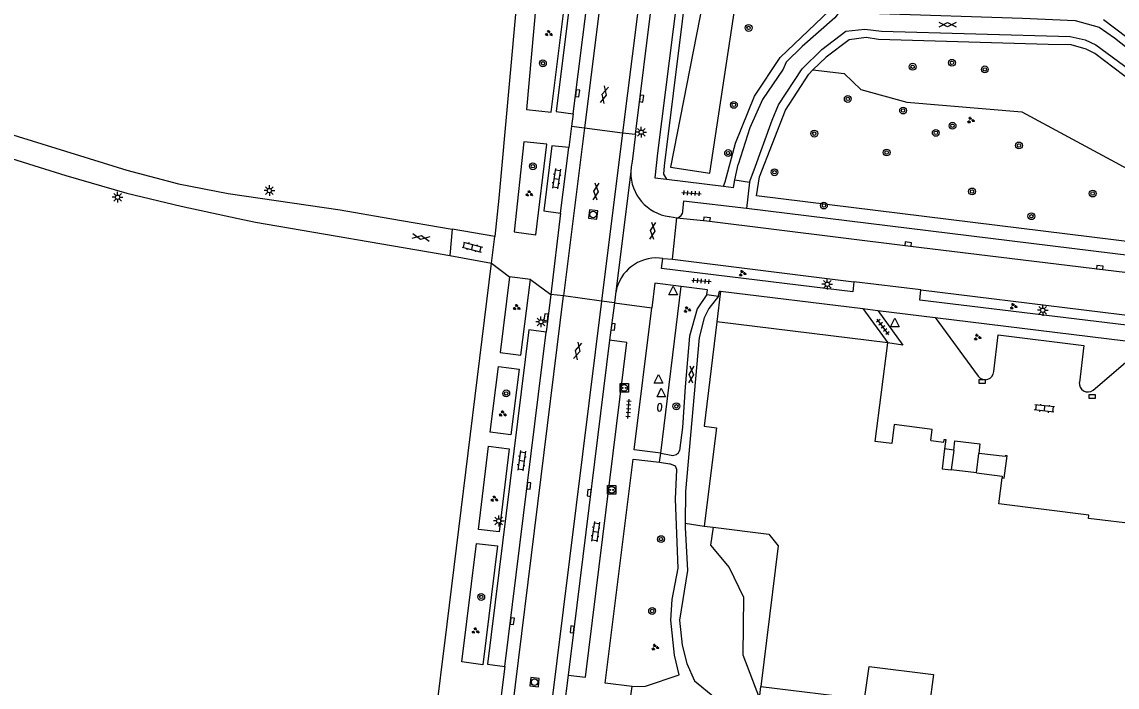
# Model space of a CAD drawing. Extents: x 131000 to 133014, y 396499 to 399001.
# Drawn here: x 131235.1 to 131362.8, y 396945.3 to 397023 of the extents above; entities that cross this region are included whole.
import ezdxf

# ---------------------------------------------------------------- set-up
doc = ezdxf.new("R2010")
doc.units = 0
for name, color, linetype in [('gg-afsc-muur', 7, 'Continuous'), ('gg-bbg-hoofdgebouw', 7, 'Continuous'), ('gg-knt-trap', 7, 'Continuous'), ('gg-knt-verharding', 7, 'Continuous'), ('gg-knt-verharding nz', 7, 'Continuous'), ('gt-grn-groengrens', 7, 'Continuous'), ('gt-grn-weggrens', 7, 'Continuous'), ('gt-symb-boom', 7, 'Continuous'), ('gt-symb-brandkraan', 7, 'Continuous'), ('gt-symb-gesloten verharding', 7, 'Continuous'), ('gt-symb-groenvak', 7, 'Continuous'), ('gt-symb-klinker verharding', 7, 'Continuous'), ('gt-symb-kolk', 7, 'Continuous'), ('gt-symb-laadpunt elektrisch vervoer', 7, 'Continuous'), ('gt-symb-lichtmast', 7, 'Continuous'), ('gt-symb-rioolschacht', 7, 'Continuous'), ('gt-symb-tegel verharding', 7, 'Continuous'), ('gt-symb-waterafsluiter', 7, 'Continuous')]:
    doc.layers.add(name, color=color, linetype=linetype)

# ---------------------------------------------------------------- blocks, each defined once
blk = doc.blocks.new('gt0-BOOM')
at = {"layer": 'gt-symb-boom'}
for radius in [0.4, 0.2]:
    blk.add_circle((0, 0), radius, dxfattribs=at)
blk = doc.blocks.new('gt0-GRVAK')
at = {"layer": 'gt-symb-groenvak'}
for p, q in [((-0.11, 0.19), (-0.23, 0.24)), ((-0.18, 0.15), (0.09, 0.15)), ((-0.09, 0.21), (-0.16, 0.32)), ((-0.05, 0.21), (-0.05, 0.39)), ((0, 0.21), (0.06, 0.32)), ((0.02, 0.19), (0.13, 0.24)), ((0.26, -0.05), (0.2, 0.06)), ((0.3, -0.05), (0.3, 0.13)), ((0.35, -0.05), (0.41, 0.06)), ((-0.24, -0.23), (-0.36, -0.18)), ((-0.32, -0.26), (-0.05, -0.26)), ((-0.23, -0.21), (-0.29, -0.09)), ((-0.18, -0.2), (-0.18, -0.02)), ((-0.14, -0.21), (-0.07, -0.09)), ((-0.12, -0.23), (0, -0.18)), ((0.24, -0.07), (0.12, -0.02)), ((0.17, -0.11), (0.44, -0.11)), ((0.37, -0.07), (0.49, -0.02))]:
    blk.add_line(p, q, dxfattribs=at)
blk = doc.blocks.new('gt0-KOLK')
at = {"layer": 'gt-symb-kolk'}
blk.add_lwpolyline([(0, 0), (0.38, 0), (0.38, 0.4), (-0.38, 0.4), (-0.38, 0), (0, 0)], dxfattribs=at)
blk = doc.blocks.new('gt0-LMAST')
at = {"layer": 'gt-symb-lichtmast'}
for p, q in [((-0.18, 0.17), (-0.45, 0.44)), ((-0.01, 0.25), (-0.01, 0.62)), ((0.17, 0.17), (0.44, 0.44)), ((-0.26, 0), (-0.63, 0)), ((-0.18, -0.18), (-0.45, -0.45)), ((-0.01, -0.25), (-0.01, -0.63)), ((0.44, -0.45), (0.17, -0.18)), ((0.24, 0), (0.62, 0))]:
    blk.add_line(p, q, dxfattribs=at)
blk.add_circle((-0.01, 0), 0.25, dxfattribs=at)
blk = doc.blocks.new('gt0-TEG1')
at = {"layer": 'gt-symb-tegel verharding'}
for p, q in [((-1.12, 0), (1.12, 0)), ((-0.9, -0.25), (-0.9, 0.25)), ((-0.45, -0.25), (-0.45, 0.25)), ((0, -0.25), (0, 0.25)), ((0.45, -0.25), (0.45, 0.25)), ((0.9, -0.25), (0.9, 0.25))]:
    blk.add_line(p, q, dxfattribs=at)
blk = doc.blocks.new('gt0-GESVH1')
at = {"layer": 'gt-symb-gesloten verharding'}
for p, q in [((-0.99, -0.26), (0.01, 0.24)), ((0.01, -0.26), (-0.99, 0.24)), ((0.01, 0.24), (1.01, -0.26)), ((1.01, 0.24), (0.01, -0.26))]:
    blk.add_line(p, q, dxfattribs=at)
blk = doc.blocks.new('gt0-WAFSL')
at = {"layer": 'gt-symb-waterafsluiter'}
for p, q in [((-0.5, -0.33), (0, 0.67)), ((0, 0.67), (0.5, -0.33)), ((0.5, -0.33), (-0.5, -0.33))]:
    blk.add_line(p, q, dxfattribs=at)
blk = doc.blocks.new('gt0-KL1')
at = {"layer": 'gt-symb-klinker verharding'}
for p, q in [((-1.15, 0.3), (1.15, 0.3)), ((-1, -0.3), (-1, 0.3)), ((-0.5, 0.3), (-0.5, 0.45)), ((0, -0.3), (0, 0.3)), ((0.5, 0.3), (0.5, 0.45)), ((1, -0.3), (1, 0.3)), ((-1.15, -0.3), (1.15, -0.3)), ((-0.5, -0.45), (-0.5, -0.3)), ((0.5, -0.45), (0.5, -0.3))]:
    blk.add_line(p, q, dxfattribs=at)
blk = doc.blocks.new('gt0-LEV')
at = {"layer": 'gt-symb-laadpunt elektrisch vervoer'}
blk.add_lwpolyline([(-0.49, 0.5), (0.49, 0.5), (0.49, -0.5), (-0.49, -0.5)], close=True, dxfattribs=at)
for centre, radius in [((0, 0), 0.393), ((-0.19, 0), 0.0566), ((0.19, 0), 0.0566)]:
    blk.add_circle(centre, radius, dxfattribs=at)
blk = doc.blocks.new('gt0-BR')
at = {"layer": 'gt-symb-brandkraan'}
for centre, radius, start, end in [((-0.24, 0), 0.206, 107.5669, 252.4331), ((0.6, -2.66), 3, 106.892, 107.5669), ((0, -0.69), 0.938, 73.108, 106.892), ((-0.6, -2.66), 3, 72.4331, 73.108), ((0.24, 0), 0.206, 287.567, 72.4331), ((0.6, 2.66), 3, 252.4331, 253.108), ((0, 0.69), 0.938, 253.108, 286.8921), ((-0.6, 2.66), 3, 286.8921, 287.567)]:
    blk.add_arc(centre, radius, start, end, dxfattribs=at)
blk = doc.blocks.new('gt0-RS')
at = {"layer": 'gt-symb-rioolschacht'}
blk.add_lwpolyline([(-0.5, -0.5), (0.5, -0.5), (0.5, 0.5), (-0.5, 0.5)], close=True, dxfattribs=at)
blk.add_circle((0, 0), 0.375, dxfattribs=at)

msp = doc.modelspace()

# ---------------------------------------------------------------- linework, layer by layer
at = {"layer": 'gg-afsc-muur'}
msp.add_line((131343.75, 396972.96), (131342.68, 396973.1), dxfattribs=at)
msp.add_lwpolyline([(131349.38, 396969.72), (131349.63, 396969.69), (131349.96, 396972.29), (131349.74, 396972.31), (131349.73, 396972.21), (131346.67, 396972.59)], dxfattribs=at)
at = {"layer": 'gg-bbg-hoofdgebouw'}
for p, q in [((131336.06, 396985.49), (131316.13, 396987.93)), ((131346.4, 396970.3), (131343.46, 396970.67)), ((131314.62, 396964.09), (131315.7, 396963.96)), ((131321.24, 396945.37), (131333.34, 396943.88))]:
    msp.add_line(p, q, dxfattribs=at)
for points in [[(131316.13, 396987.93), (131314.64, 396975.78), (131316.08, 396975.55), (131314.62, 396964.09)], [(131341.07, 396974.09), (131341.24, 396975.39), (131336.81, 396975.94), (131336.52, 396973.73), (131334.58, 396973.98), (131336.06, 396985.49)], [(131372.55, 396978.86), (131372.11, 396975.17), (131377.81, 396974.42), (131376.77, 396965.87), (131369.1, 396966.79), (131369.3, 396968.27), (131365.91, 396968.73), (131365.31, 396964.28), (131359.46, 396964.98), (131359.51, 396965.39)], [(131341.07, 396974.09), (131342.57, 396973.9), (131342.61, 396974.22), (131342.81, 396974.2), (131342.68, 396973.1)], [(131342.68, 396973.1), (131342.4, 396970.8), (131343.46, 396970.67)], [(131346.4, 396970.3), (131349.4, 396969.93), (131349.38, 396969.72)], [(131359.51, 396965.39), (131349.01, 396966.68), (131349.38, 396969.72)], [(131315.7, 396963.96), (131322.19, 396963.17), (131323.28, 396961.78), (131321.24, 396945.37)], [(131333.34, 396943.88), (131333.89, 396947.72), (131341.37, 396946.77), (131340.89, 396942.96)]]:
    msp.add_lwpolyline(points, dxfattribs=at)
at = {"layer": 'gg-knt-trap'}
for p, q in [((131343.75, 396972.96), (131343.46, 396970.67)), ((131346.4, 396970.3), (131346.67, 396972.59))]:
    msp.add_line(p, q, dxfattribs=at)
msp.add_lwpolyline([(131343.75, 396972.96), (131343.89, 396974.07), (131346.79, 396973.69), (131346.67, 396972.59)], dxfattribs=at)
at = {"layer": 'gg-knt-verharding'}
for p, q in [((131299.38, 397012.24), (131303.25, 397043.22)), ((131306.62, 397009.83), (131310.52, 397041.16)), ((131313.26, 397040.19), (131309.21, 397007.65)), ((131299.38, 397012.24), (131299.17, 397010.77)), ((131320.48, 397005.68), (131322.56, 397011.47)), ((131299.17, 397010.77), (131298.86, 397008.3)), ((131299.17, 397010.77), (131300.68, 397010.58)), ((131300.68, 397010.58), (131305.12, 397010.02)), ((131305.12, 397010.02), (131306.62, 397009.83)), ((131319.98, 397010.57), (131318.61, 397006.3)), ((131297.9, 397000.63), (131298.86, 397008.3)), ((131318.2, 397004.5), (131318.61, 397006.3)), ((131319.94, 397004.25), (131320.48, 397005.68)), ((131310.25, 397004.6), (131316.91, 397003.76)), ((131318.2, 397004.5), (131319.94, 397004.25)), ((131319.94, 397004.25), (131319.58, 397001.16)), ((131278, 397000), (131285.26, 396998.76)), ((131297.9, 397000.63), (131296.74, 396991.15)), ((131310.58, 397000.23), (131311.46, 397000.07)), ((131310.95, 396995.26), (131311.46, 397000.07)), ((131285.26, 396998.76), (131284.97, 396995.67)), ((131290.22, 396997.92), (131285.26, 396998.76)), ((131289.85, 396994.78), (131290.22, 396997.92)), ((131284.97, 396995.67), (131289.85, 396994.78)), ((131309.8, 396995.33), (131309.42, 396995.39)), ((131309.8, 396995.33), (131310.95, 396995.26)), ((131310.95, 396995.26), (131332.09, 396992.61)), ((131294.37, 396992.9), (131291.92, 396993.18)), ((131293.26, 396984.05), (131294.37, 396992.9)), ((131339.9, 396991.68), (131332.09, 396992.61)), ((131296.74, 396991.15), (131296.21, 396986.75)), ((131298.23, 396990.96), (131296.74, 396991.15)), ((131302.66, 396990.37), (131298.23, 396990.96)), ((131304.35, 396991.5), (131304.18, 396990.17)), ((131314.94, 396991.15), (131313.84, 396989.46)), ((131314.94, 396991.15), (131316.3, 396990.95)), ((131316.3, 396990.95), (131315.17, 396989.48)), ((131316.55, 396991.52), (131333.13, 396989.49)), ((131339.9, 396991.68), (131365.26, 396988.55)), ((131304.18, 396990.17), (131302.66, 396990.37)), ((131304.18, 396990.17), (131303.61, 396985.79)), ((131333.13, 396989.49), (131336.06, 396985.49)), ((131333.13, 396989.49), (131334.88, 396989.27)), ((131334.88, 396989.27), (131341.56, 396988.46)), ((131341.56, 396988.46), (131346.6, 396981.6)), ((131341.56, 396988.46), (131366.35, 396985.42)), ((131291.41, 396947.71), (131296.21, 396986.75)), ((131360, 396979.98), (131366.35, 396985.42)), ((131309.44, 396971.55), (131309.58, 396972.62)), ((131309.58, 396972.62), (131310.79, 396972.38)), ((131309.44, 396971.55), (131310.63, 396971.38)), ((131291.41, 396947.71), (131290.9, 396943.71)), ((131298.77, 396946.68), (131298.29, 396942.73)), ((131306.01, 396943.75), (131306.24, 396945.37))]:
    msp.add_line(p, q, dxfattribs=at)
for points in [[(131297.91, 397083.47), (131295.93, 397060.83), (131293.95, 397038.48), (131290.71, 397002.36), (131290.22, 396997.92)], [(131303.25, 397043.22), (131301.23, 397043.45), (131297.36, 397012.49), (131299.38, 397012.24)], [(131163.69, 397036.45), (131166.83, 397033.44), (131169.01, 397032), (131175.39, 397028.88), (131180.31, 397027.1), (131184.51, 397025.91), (131192.34, 397024.12), (131196.12, 397022.93), (131206, 397019.01), (131223.57, 397013), (131247.3, 397005.64), (131253.35, 397004.07), (131259.13, 397002.91), (131272.19, 397001), (131278, 397000)], [(131138.39, 397026.06), (131143.5, 397024.95), (131147.91, 397024.64), (131150.75, 397024.81), (131153.7, 397025.16), (131156.3, 397025.69), (131165.81, 397028.13), (131168.61, 397028.57), (131169.98, 397028.3), (131171.23, 397027.94), (131176.88, 397025.42), (131181.34, 397023.99), (131193.69, 397021.02), (131202.04, 397017.72), (131223.14, 397010.34), (131240.21, 397005.04), (131247.32, 397002.96), (131253.64, 397001.44), (131260.28, 397000)], [(131293.93, 397012.73), (131296.78, 397012.42), (131298.73, 397028.03), (131295.31, 397028.37), (131293.93, 397012.73)], [(131330.7, 397026.09), (131330.8, 397025.18), (131330.55, 397024.29), (131329.88, 397023.41), (131326.05, 397020.1), (131324.2, 397018.27), (131323.85, 397017.44), (131321.43, 397013.91), (131319.98, 397010.57)], [(131335.08, 397023.93), (131351.78, 397023.39), (131357.91, 397023.1), (131360.69, 397022.33), (131362.51, 397021.09), (131367.11, 397017.45), (131373.81, 397013.42), (131386.05, 397007.25), (131394.54, 397003.14), (131395.51, 397002.81)], [(131322.56, 397011.47), (131323.3, 397013.29), (131326.05, 397017.48), (131328.35, 397019.73), (131331.15, 397021.89), (131333.37, 397022.12), (131335.3, 397021.89), (131357.31, 397021.24), (131359.08, 397020.85), (131360.3, 397020.28), (131367.51, 397014.99), (131371.97, 397012.2), (131384.89, 397005.94), (131395.31, 397001.02)], [(131292.49, 396998.44), (131295.02, 396998.11), (131296.3, 397008.69), (131293.62, 397008.96), (131292.49, 396998.44)], [(131306.62, 397009.83), (131306.23, 397006.65), (131306.12, 397006.05), (131306.08, 397005.45)], [(131298.86, 397008.3), (131296.88, 397008.48), (131295.94, 397000.91), (131297.9, 397000.63)], [(131309.21, 397007.65), (131308.87, 397004.77), (131310.25, 397004.6)], [(131316.91, 397003.76), (131318.07, 397003.61), (131318.2, 397004.5)], [(131319.58, 397001.16), (131312.23, 397002.03), (131312.07, 397000.53)], [(131371.58, 396993.29), (131371.76, 396994.74), (131319.58, 397001.16)], [(131260.28, 397000), (131262.31, 396999.56), (131284.97, 396995.67)], [(131311.46, 397000.07), (131314.94, 396999.72), (131338.4, 396996.82), (131372, 396992.71)], [(131280.12, 396915.99), (131284.67, 396952.65), (131289.85, 396994.78)], [(131332.09, 396992.61), (131331.96, 396991.44), (131309.67, 396994.18), (131309.8, 396995.33)], [(131291.92, 396993.18), (131290.85, 396984.35), (131293.26, 396984.05)], [(131311.94, 396992.07), (131308.87, 396992.44), (131308.53, 396989.59)], [(131314.94, 396991.15), (131315.04, 396991.69), (131311.94, 396992.07)], [(131316.3, 396990.95), (131316.42, 396991.53), (131316.55, 396991.52)], [(131365.26, 396988.55), (131365.18, 396987.39), (131339.79, 396990.48), (131339.9, 396991.68)], [(131309.58, 396972.62), (131306.48, 396972.99), (131308.53, 396989.59)], [(131313.84, 396989.46), (131312.94, 396986.27), (131312.41, 396980.35), (131312.1, 396975.6), (131311.78, 396972.94)], [(131315.17, 396989.48), (131314.65, 396988.4), (131314.05, 396986.13), (131312.48, 396968.13), (131312.42, 396964.44)], [(131334.88, 396989.27), (131337.82, 396985.21), (131336.06, 396985.49)], [(131296.21, 396986.75), (131294.21, 396986.99), (131289.37, 396947.99), (131291.41, 396947.71)], [(131298.77, 396946.68), (131300.81, 396946.47), (131305.62, 396985.53), (131303.61, 396985.79)], [(131303.61, 396985.79), (131299.44, 396952.02), (131298.77, 396946.68)], [(131348.41, 396982.14), (131348.92, 396986.42), (131358.93, 396985.17), (131358.39, 396980.88)], [(131290.66, 396982.72), (131293.06, 396982.4), (131292.11, 396974.77), (131289.7, 396975.08), (131290.66, 396982.72)], [(131289.5, 396973.43), (131291.91, 396973.13), (131290.73, 396963.42), (131288.31, 396963.72), (131289.5, 396973.43)], [(131306.24, 396945.37), (131303.11, 396945.76), (131306.35, 396971.91), (131309.44, 396971.55)], [(131311.74, 396946.73), (131311.17, 396949.04), (131310.77, 396953.13), (131310.92, 396955.54), (131311.59, 396959.19), (131311.3, 396967.25), (131311.44, 396970.69), (131311.29, 396971.08), (131310.63, 396971.38)], [(131312.42, 396964.44), (131312.41, 396963.95), (131312.69, 396958.92), (131311.75, 396953.11), (131312.09, 396950.2), (131312.6, 396948.05), (131313.52, 396946.04), (131315.9, 396944.08), (131318.28, 396941.36), (131320.48, 396938.46)], [(131288.08, 396962.05), (131290.52, 396961.79), (131288.82, 396947.91), (131286.38, 396948.24), (131288.08, 396962.05)], [(131306.24, 396945.37), (131307.78, 396945.4), (131311.74, 396946.73)]]:
    msp.add_lwpolyline(points, dxfattribs=at)
for centre, radius, start, end in [((131311.3, 397005.41), 5.23, 179.5612, 262.0255), ((131311.35, 397000.85), 0.78, 277.9945, 336.1383), ((131309.09, 396990.58), 4.82, 86.0059, 169.0526), ((131347.41, 396982.2), 1.01, 217.1378, 356.4293), ((131359.37, 396980.75), 0.993, 172.6685, 308.9142), ((131310.97, 396973.21), 0.854, 258.0297, 341.46)]:
    msp.add_arc(centre, radius, start, end, dxfattribs=at)
at = {"layer": 'gg-knt-verharding nz'}
for p, q in [((131300.68, 397010.58), (131298.23, 396990.96)), ((131305.12, 397010.02), (131302.66, 396990.37)), ((131306.08, 397005.45), (131304.35, 396991.5)), ((131288.85, 396915.09), (131298.23, 396990.96)), ((131302.66, 396990.37), (131293.26, 396914.58))]:
    msp.add_line(p, q, dxfattribs=at)
for points in [[(131490.27, 397037.49), (131439.13, 397043.78), (131382.95, 397050.93), (131365.65, 397053.19), (131350.86, 397055.55), (131337.21, 397057.97), (131333.66, 397058.7), (131329.13, 397059.69), (131322.74, 397060.99), (131319.82, 397061.39), (131316.28, 397061.62), (131314, 397061.41), (131312.41, 397060.92), (131310.82, 397060.12), (131308.96, 397058.72), (131307.56, 397057.17), (131306.31, 397054.67), (131305.86, 397051.99), (131300.68, 397010.58)], [(131315.73, 397049.13), (131314.46, 397048.7), (131312.99, 397047.84), (131311.72, 397046.78), (131310.57, 397045.46), (131309.92, 397044.34), (131309.48, 397043.31), (131309.07, 397041.53), (131305.12, 397010.02)]]:
    msp.add_lwpolyline(points, dxfattribs=at)
at = {"layer": 'gt-grn-groengrens'}
for p, q in [((131309.58, 396972.62), (131311.94, 396992.07)), ((131316.55, 396991.52), (131316.13, 396987.93)), ((131312.42, 396964.44), (131314.62, 396964.09)), ((131321.08, 396943.97), (131321.24, 396945.37))]:
    msp.add_line(p, q, dxfattribs=at)
for points in [[(131316.91, 397003.76), (131317.09, 397004.3), (131318.3, 397008.81), (131320.49, 397014.29), (131323.51, 397018.81), (131329.26, 397024.29), (131329.95, 397025.39), (131324.08, 397041.07), (131324.14, 397042.23), (131318.17, 397042.48), (131316.99, 397042.28), (131316.25, 397042.18), (131315.34, 397041.55), (131314.54, 397040.65), (131314.19, 397039.95), (131309.98, 397006.15), (131309.89, 397005.17), (131310.25, 397004.6)], [(131315.3, 397005.31), (131320.63, 397040.48), (131317.51, 397040.8), (131310.71, 397006.01), (131315.3, 397005.31)], [(131367.92, 397018.11), (131361.21, 397023.19)], [(131428.51, 397014.24), (131423.66, 397012.63), (131421.51, 397011.42), (131417.61, 397008.09), (131414.56, 397005.98), (131411.1, 397003.9), (131407.19, 397002.06), (131403.35, 397000.55), (131401.33, 397000.07), (131399.67, 396999.76), (131397.66, 396999.77), (131395.17, 397000.02), (131384.22, 397005.21), (131371.61, 397011.29), (131366.97, 397014.13), (131360.2, 397019.25), (131359.17, 397019.76), (131357.45, 397020.26), (131354.76, 397020.31), (131334.95, 397020.89), (131333.53, 397021.13), (131331.53, 397020.85), (131328.88, 397018.83), (131327.32, 397017.34)], [(131424.2, 396989.87), (131320.75, 397002.65), (131321.1, 397004.88), (131324.13, 397012.65), (131326.85, 397016.87), (131327.32, 397017.34)], [(131327.32, 397017.34), (131330.96, 397016.93), (131332.92, 397015.08), (131338.28, 397013.58), (131351.67, 397012.46), (131364.51, 397005.53), (131387.26, 396999.68), (131398.46, 396997.62), (131404.33, 396996.67), (131406.9, 396996.5), (131409.69, 396997.51), (131411.81, 396998.4), (131413.6, 396997.84), (131417.49, 396997.57), (131419.55, 396997.85), (131422.4, 396998.97), (131424.92, 396997.24), (131425.64, 396994.5), (131424.2, 396989.87)], [(131315.7, 396963.96), (131315.39, 396961.87), (131317.54, 396959.27), (131319.22, 396955.82), (131319.15, 396949.07), (131321.08, 396943.97)]]:
    msp.add_lwpolyline(points, dxfattribs=at)
at = {"layer": 'gt-grn-weggrens'}
for p, q in [((131289.85, 396994.78), (131291.92, 396993.18)), ((131294.37, 396992.9), (131296.74, 396991.15)), ((131304.18, 396990.17), (131308.53, 396989.59))]:
    msp.add_line(p, q, dxfattribs=at)

# ---------------------------------------------------------------- block references
at = {"layer": 'gt-symb-boom'}
for p in [(131319.82, 397022.25), (131295.83, 397018.12), (131338.95, 397017.72), (131343.54, 397018.18), (131347.37, 397017.41), (131318.1, 397013.27), (131343.6, 397010.83), (131341.65, 397010), (131351.35, 397008.53), (131294.66, 397006.1), (131345.88, 397003.16), (131359.95, 397002.92), (131328.6, 397001.52), (131352.8, 397000.27), (131291.55, 396979.59), (131311.4, 396978.08), (131309.61, 396962.58), (131288.64, 396955.83), (131308.57, 396954.19)]:
    msp.add_blockref('gt0-BOOM', p, dxfattribs=at)
for p, rotation in [((131331.39, 397013.96), -7.068140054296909), ((131337.84, 397012.61), -7.068140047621), ((131327.48, 397009.91), -7.068140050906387), ((131317.43, 397007.64), -107.76432337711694), ((131335.92, 397007.71), -7.068140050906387), ((131322.84, 397005.4), -7.068140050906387)]:
    msp.add_blockref('gt0-BOOM', p, dxfattribs=dict(at, rotation=rotation))
at = {"layer": 'gt-symb-brandkraan', "rotation": 84.08992967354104}
msp.add_blockref('gt0-BR', (131309.45, 396977.96), dxfattribs=at)
at = {"layer": 'gt-symb-gesloten verharding'}
for p, rotation in [((131343.02, 397022.64), -0.7448031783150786), ((131302.97, 397014.44), 75.58873496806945), ((131302.03, 397003.17), -97.12501634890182), ((131308.65, 396998.58), -97.12501634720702), ((131281.61, 396997.8), -9.556527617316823), ((131299.9, 396984.56), -104.35578499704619), ((131313.13, 396981.78), 85.5265935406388)]:
    msp.add_blockref('gt0-GESVH1', p, dxfattribs=dict(at, rotation=rotation))
at = {"layer": 'gt-symb-groenvak'}
for p, rotation in [((131296.5, 397021.6), -14.42553178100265), ((131294.22, 397002.9), -14.425531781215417), ((131292.75, 396989.62), -14.355784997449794), ((131291.12, 396977.2), -14.425531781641), ((131290.15, 396967.26), -14.411265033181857), ((131287.95, 396951.86), -14.425531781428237)]:
    msp.add_blockref('gt0-GRVAK', p, dxfattribs=dict(at, rotation=rotation))
for p in [(131345.72, 397011.48), (131319.09, 396993.6), (131312.65, 396989.36), (131350.7, 396989.75), (131346.5, 396986.14), (131308.91, 396949.95)]:
    msp.add_blockref('gt0-GRVAK', p, dxfattribs=at)
at = {"layer": 'gt-symb-klinker verharding'}
for p, rotation in [((131297.42, 397004.65), -98.27589282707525), ((131287.6, 396996.67), -14.42553178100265), ((131354.31, 396977.84), 173.22321717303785), ((131293.35, 396971.74), -98.10579358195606), ((131301.97, 396963.45), -98.04906170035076)]:
    msp.add_blockref('gt0-KL1', p, dxfattribs=dict(at, rotation=rotation))
at = {"layer": 'gt-symb-kolk'}
for p, rotation in [((131299.68, 397014.64), -97.12501634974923), ((131307.14, 397014.02), -97.12501634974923), ((131314.94, 396999.72), -5.828635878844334), ((131338.4, 396996.82), -7.038929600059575), ((131360.76, 396994.08), -6.981874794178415), ((131296.4, 396988.45), 82.93185994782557), ((131303.82, 396987.38), -97.40918403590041), ((131294, 396968.83), -97.00425924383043), ((131301.43, 396967.95), 83.05258934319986), ((131292.06, 396953.02), -96.89054832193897), ((131299.44, 396952.02), 82.87498365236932)]:
    msp.add_blockref('gt0-KOLK', p, dxfattribs=dict(at, rotation=rotation))
for p in [(131347.06, 396980.79), (131359.88, 396979.02)]:
    msp.add_blockref('gt0-KOLK', p, dxfattribs=at)
at = {"layer": 'gt-symb-laadpunt elektrisch vervoer'}
for p in [(131305.32, 396980.23), (131303.85, 396968.32)]:
    msp.add_blockref('gt0-LEV', p, dxfattribs=at)
at = {"layer": 'gt-symb-lichtmast'}
for p in [(131307.31, 397010.08), (131263.94, 397003.27), (131246.24, 397002.49), (131329, 396992.33), (131354.13, 396989.29), (131295.62, 396987.94), (131290.69, 396964.7)]:
    msp.add_blockref('gt0-LMAST', p, dxfattribs=at)
at = {"layer": 'gt-symb-rioolschacht'}
for p, rotation in [((131301.69, 397000.47), 173.5143396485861), ((131294.86, 396945.88), 173.96999119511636)]:
    msp.add_blockref('gt0-RS', p, dxfattribs=dict(at, rotation=rotation))
at = {"layer": 'gt-symb-tegel verharding'}
for p, rotation in [((131313.17, 397002.96), -4.0121711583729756), ((131314.32, 396992.71), -4.012171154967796), ((131335.49, 396987.34), 126.70953402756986), ((131305.82, 396977.78), 86.3307459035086)]:
    msp.add_blockref('gt0-TEG1', p, dxfattribs=dict(at, rotation=rotation))
at = {"layer": 'gt-symb-waterafsluiter'}
for p in [(131311.03, 396991.42), (131336.88, 396987.69), (131309.31, 396981.13), (131309.64, 396979.53)]:
    msp.add_blockref('gt0-WAFSL', p, dxfattribs=at)

doc.saveas('drawing.dxf')
